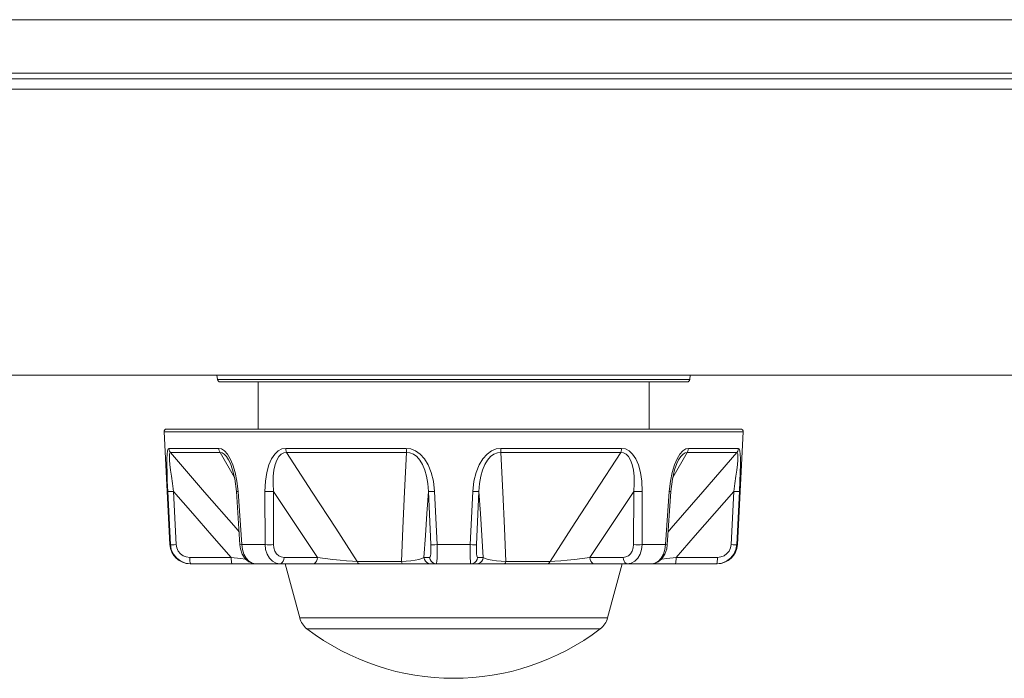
# Model space of a CAD drawing. Header units: millimetres. Extents: x 3925 to 5043, y -86 to 778.
# Tile 293 of 325: x 4836 to 4854, y 333 to 346. Entities that reach past the tile are written whole.
import ezdxf

# ---------------------------------------------------------------- set-up
doc = ezdxf.new("R2010")
doc.units = ezdxf.units.MM
doc.header["$LTSCALE"] = 46.255
for name, color, linetype in [('H30-BOTTOM-CDXF_CONTINUOUS_LINE', 7, 'CONTINUOUS'), ('H30K-REAR-CODXF_CONTINUOUS_LINE', 7, 'CONTINUOUS'), ('RUBBER-FOOT-DXF_CONTINUOUS_LINE', 7, 'CONTINUOUS')]:
    doc.layers.add(name, color=color, linetype=linetype)

msp = doc.modelspace()

# ---------------------------------------------------------------- linework, layer by layer
at = {"layer": 'H30-BOTTOM-CDXF_CONTINUOUS_LINE', "color": 7, "linetype": 'Continuous', "lineweight": 0}
for p, q in [((4751.1338, 344.3616), (4859.8838, 344.3616)), ((4809.2588, 339.0548), (4858.3598, 339.0548)), ((4839.7435, 339.0548), (4839.7535, 338.9737)), ((4848.5242, 339.0548), (4848.5142, 338.9737)), ((4848.5142, 338.9737), (4839.7535, 338.9737)), ((4848.4646, 338.9298), (4839.8031, 338.9298))]:
    msp.add_line(p, q, dxfattribs=at)
for centre, start, end in [((4839.8031, 338.9798), 187, 270), ((4848.4646, 338.9798), 270, 353)]:
    msp.add_arc(centre, 0.05, start, end, dxfattribs=at)
at = {"layer": 'H30K-REAR-CODXF_CONTINUOUS_LINE', "color": 7, "linetype": 'Continuous', "lineweight": 0}
for p, q in [((4751.1338, 345.6513), (4859.8838, 345.6513)), ((4750.1598, 344.6588), (4859.8838, 344.6587)), ((4869.2352, 344.5548), (4741.7825, 344.5548))]:
    msp.add_line(p, q, dxfattribs=at)
at = {"layer": 'RUBBER-FOOT-DXF_CONTINUOUS_LINE', "color": 7, "linetype": 'Continuous', "lineweight": 0}
for p, q in [((4840.5088, 338.0548), (4840.5088, 338.9298)), ((4847.7588, 338.0548), (4847.7588, 338.9298)), ((4838.7616, 338.0021), (4849.5061, 338.0021)), ((4838.8712, 335.9101), (4838.7616, 338.0021)), ((4838.8116, 338.0548), (4849.4561, 338.0548)), ((4849.3965, 335.9101), (4849.5061, 338.0021)), ((4839.777, 337.6965), (4838.85, 337.6965)), ((4839.8007, 337.6227), (4838.8787, 337.6227)), ((4839.8007, 337.6227), (4840.069, 337.1552)), ((4841.0182, 337.6965), (4843.2562, 337.6965)), ((4841.0351, 337.6227), (4843.261, 337.6227)), ((4845.0067, 337.6227), (4847.2326, 337.6227)), ((4845.0115, 337.6965), (4847.2495, 337.6965)), ((4848.1988, 337.1554), (4848.467, 337.6227)), ((4849.389, 337.6227), (4848.467, 337.6227)), ((4849.4177, 337.6965), (4848.4907, 337.6965)), ((4839.9602, 337.4839), (4839.9603, 337.4836)), ((4848.3075, 337.4839), (4848.3074, 337.4836)), ((4848.3075, 337.4839), (4848.3074, 337.4836)), ((4838.8312, 336.8986), (4838.8802, 335.9101)), ((4838.9388, 336.8987), (4838.9879, 335.9101)), ((4840.1035, 336.8967), (4840.1343, 336.8986)), ((4840.1035, 336.8967), (4840.1704, 335.9082)), ((4840.2019, 335.9101), (4840.1343, 336.8986)), ((4840.636, 335.9101), (4840.6343, 336.8986)), ((4840.792, 336.8987), (4840.7945, 335.9101)), ((4843.7105, 335.9101), (4843.6649, 336.8987)), ((4843.7803, 336.8986), (4843.8269, 335.9101)), ((4844.4408, 335.9101), (4844.4874, 336.8986)), ((4844.6028, 336.8987), (4844.5572, 335.9101)), ((4847.4732, 335.9101), (4847.4757, 336.8987)), ((4847.6334, 336.8986), (4847.6317, 335.9101)), ((4848.1334, 336.8986), (4848.0658, 335.9101)), ((4848.0973, 335.9082), (4848.1642, 336.8967)), ((4848.1642, 336.8967), (4848.1334, 336.8986)), ((4849.2798, 335.9101), (4849.3289, 336.8987)), ((4849.3875, 335.9101), (4849.4365, 336.8986)), ((4838.8712, 335.9101), (4838.8802, 335.9101)), ((4840.1704, 335.9082), (4840.2019, 335.9101)), ((4840.2019, 335.9101), (4840.636, 335.9101)), ((4843.8269, 335.9101), (4844.4408, 335.9101)), ((4847.6317, 335.9101), (4848.0658, 335.9101)), ((4848.0973, 335.9082), (4848.0658, 335.9101)), ((4848.0864, 335.8317), (4848.0973, 335.9082)), ((4849.3875, 335.9101), (4849.3965, 335.9101)), ((4839.2394, 335.6732), (4840.0078, 335.6732)), ((4839.2457, 335.5548), (4849.022, 335.5548)), ((4839.2512, 335.5605), (4839.2563, 335.5548)), ((4841.6056, 335.6732), (4840.9878, 335.6732)), ((4841.278, 334.5503), (4841.0088, 335.5548)), ((4843.1655, 335.5994), (4842.3452, 335.5994)), ((4843.6885, 335.6732), (4843.5833, 335.6732)), ((4844.6844, 335.6732), (4844.5792, 335.6732)), ((4845.9225, 335.5994), (4845.1022, 335.5994)), ((4847.2799, 335.6732), (4846.662, 335.6732)), ((4846.9897, 334.5503), (4847.2588, 335.5548)), ((4848.2598, 335.6732), (4849.0283, 335.6732)), ((4849.0164, 335.5605), (4849.0114, 335.5548)), ((4841.278, 334.5503), (4846.9897, 334.5503)), ((4841.4128, 334.3492), (4846.8549, 334.3492))]:
    msp.add_line(p, q, dxfattribs=at)
for points in [[(4838.85, 337.6965), (4838.837, 337.6859), (4838.8265, 337.6519), (4838.8192, 337.5921), (4838.8151, 337.5046), (4838.8145, 337.3906), (4838.8171, 337.2512), (4838.8227, 337.0871), (4838.8312, 336.8986)], [(4838.8787, 337.6227), (4838.8639, 337.645), (4838.8542, 337.67), (4838.85, 337.6965)], [(4838.8787, 337.6227), (4838.8686, 337.6163), (4838.8623, 337.5909), (4838.8606, 337.5448), (4838.8636, 337.4787), (4838.8711, 337.3947), (4838.8826, 337.2943), (4838.8978, 337.1781), (4838.9165, 337.0464), (4838.9388, 336.8986)], [(4840.1541, 336.149), (4840.0978, 336.2133), (4839.5129, 336.8869), (4838.8787, 337.6227)], [(4839.777, 337.6965), (4839.8287, 337.6859), (4839.8828, 337.6519), (4839.9372, 337.5921), (4839.9903, 337.5047)], [(4839.8007, 337.6227), (4839.7885, 337.645), (4839.7805, 337.6699), (4839.777, 337.6965)], [(4839.8007, 337.6227), (4839.8374, 337.6163), (4839.878, 337.591), (4839.9206, 337.5449), (4839.9602, 337.4839)], [(4841.0182, 337.6965), (4840.9481, 337.6859), (4840.8792, 337.6519), (4840.8143, 337.5921), (4840.7555, 337.5046), (4840.7061, 337.3906), (4840.6679, 337.2512), (4840.6432, 337.0871), (4840.6343, 336.8986)], [(4840.792, 336.8986), (4840.7844, 337.0463), (4840.7874, 337.1781), (4840.8, 337.2944), (4840.8215, 337.3949), (4840.8515, 337.479), (4840.8896, 337.5449), (4840.9347, 337.591), (4840.9842, 337.6163), (4841.0351, 337.6227)], [(4841.0182, 337.6965), (4841.0206, 337.6702), (4841.0264, 337.6452), (4841.0351, 337.6227)], [(4842.3452, 335.5994), (4841.9458, 336.2133), (4841.5097, 336.8869), (4841.0351, 337.6227)], [(4843.261, 337.6227), (4843.2241, 336.8886), (4843.1922, 336.2149), (4843.1655, 335.5994)], [(4843.2562, 337.6965), (4843.3423, 337.6859), (4843.4293, 337.6519), (4843.5137, 337.5921), (4843.5928, 337.5047), (4843.6621, 337.3907), (4843.7187, 337.2512), (4843.7593, 337.0872), (4843.7803, 336.8986)], [(4843.2562, 337.6965), (4843.2569, 337.67), (4843.2585, 337.645), (4843.261, 337.6227)], [(4843.261, 337.6227), (4843.323, 337.6163), (4843.3866, 337.591), (4843.4486, 337.5449), (4843.5056, 337.4789), (4843.5554, 337.3949), (4843.5973, 337.2943), (4843.6303, 337.1781), (4843.6534, 337.0463), (4843.6649, 336.8986)], [(4845.0115, 337.6965), (4844.9253, 337.6859), (4844.8384, 337.6519), (4844.754, 337.5921), (4844.6749, 337.5046), (4844.6056, 337.3907), (4844.549, 337.2512), (4844.5084, 337.0871), (4844.4874, 336.8986)], [(4844.6028, 336.8986), (4844.6143, 337.0463), (4844.6374, 337.1781), (4844.6704, 337.2944), (4844.7123, 337.3949), (4844.7621, 337.4789), (4844.8191, 337.5449), (4844.8811, 337.591), (4844.9448, 337.6163), (4845.0067, 337.6227)], [(4845.0115, 337.6965), (4845.0108, 337.6702), (4845.0092, 337.6452), (4845.0067, 337.6227)], [(4845.1022, 335.5994), (4845.0756, 336.2133), (4845.0437, 336.8869), (4845.0067, 337.6227)], [(4847.2326, 337.6227), (4846.7591, 336.8886), (4846.3229, 336.2149), (4845.9225, 335.5994)], [(4847.2495, 337.6965), (4847.247, 337.67), (4847.2413, 337.645), (4847.2326, 337.6227)], [(4847.2326, 337.6227), (4847.2836, 337.6163), (4847.333, 337.591), (4847.3781, 337.5449), (4847.4162, 337.4789), (4847.4462, 337.3949), (4847.4677, 337.2943), (4847.4803, 337.1781), (4847.4833, 337.0463), (4847.4757, 336.8986)], [(4847.2495, 337.6965), (4847.3196, 337.6859), (4847.3885, 337.6519), (4847.4534, 337.5921), (4847.5121, 337.5047), (4847.5616, 337.3907), (4847.5997, 337.2512), (4847.6245, 337.0872), (4847.6334, 336.8986)], [(4849.389, 337.6227), (4848.7563, 336.8886), (4848.1713, 336.2149), (4848.1136, 336.149)], [(4848.4907, 337.6965), (4848.439, 337.6859), (4848.3849, 337.6519), (4848.3304, 337.5921), (4848.2773, 337.5046)], [(4848.467, 337.6227), (4848.4303, 337.6163), (4848.3897, 337.5909), (4848.3471, 337.5448), (4848.3075, 337.4839)], [(4848.467, 337.6227), (4848.4792, 337.645), (4848.4872, 337.67), (4848.4907, 337.6965)], [(4849.389, 337.6227), (4849.3991, 337.6163), (4849.4054, 337.591), (4849.4071, 337.5449), (4849.4041, 337.4789), (4849.3966, 337.3949), (4849.3851, 337.2943), (4849.3699, 337.1781), (4849.3512, 337.0463), (4849.3289, 336.8986)], [(4849.389, 337.6227), (4849.4038, 337.645), (4849.4134, 337.6699), (4849.4177, 337.6965)], [(4849.4177, 337.6965), (4849.4307, 337.6859), (4849.4412, 337.6519), (4849.4485, 337.5921), (4849.4526, 337.5047), (4849.4532, 337.3907), (4849.4505, 337.2512), (4849.4449, 337.0872), (4849.4365, 336.8986)], [(4839.9602, 337.4839), (4839.9923, 337.4185), (4840.0346, 337.3009), (4840.0751, 337.1292), (4840.1035, 336.8967)], [(4839.9903, 337.5047), (4840.039, 337.3907), (4840.0808, 337.2512), (4840.1135, 337.0872), (4840.1343, 336.8986)], [(4848.2773, 337.5046), (4848.2287, 337.3907), (4848.1869, 337.2512), (4848.1542, 337.0871), (4848.1334, 336.8986)], [(4848.1642, 336.8967), (4848.1923, 337.1277), (4848.2329, 337.3), (4848.2752, 337.4181), (4848.3075, 337.4839)], [(4838.9388, 336.8986), (4838.8984, 336.8972), (4838.8646, 336.8967), (4838.8413, 336.8972), (4838.8312, 336.8986)], [(4838.9388, 336.8987), (4839.2936, 336.4895), (4839.6515, 336.0791), (4840.0078, 335.6732)], [(4840.6343, 336.8986), (4840.6706, 336.8972), (4840.7122, 336.8967), (4840.7543, 336.8972), (4840.792, 336.8986)], [(4840.792, 336.8987), (4841.0619, 336.4895), (4841.3343, 336.0791), (4841.6056, 335.6732)], [(4843.5833, 335.6732), (4843.6106, 336.0791), (4843.6379, 336.4895), (4843.6649, 336.8987)], [(4843.7803, 336.8986), (4843.739, 336.8972), (4843.7035, 336.8967), (4843.6778, 336.8972), (4843.6649, 336.8986)], [(4844.4874, 336.8986), (4844.5287, 336.8972), (4844.5642, 336.8967), (4844.5899, 336.8972), (4844.6028, 336.8986)], [(4844.6028, 336.8987), (4844.6298, 336.4895), (4844.6571, 336.0791), (4844.6844, 335.6732)], [(4846.662, 335.6732), (4846.9334, 336.0791), (4847.2057, 336.4895), (4847.4757, 336.8987)], [(4847.6334, 336.8986), (4847.5971, 336.8972), (4847.5555, 336.8967), (4847.5134, 336.8972), (4847.4757, 336.8986)], [(4848.2598, 335.6732), (4848.6163, 336.0791), (4848.9741, 336.4895), (4849.3289, 336.8987)], [(4849.3288, 336.8986), (4849.3693, 336.8972), (4849.4031, 336.8967), (4849.4264, 336.8972), (4849.4365, 336.8986)], [(4838.9879, 335.9101), (4838.9472, 335.9087), (4838.9133, 335.9082), (4838.89, 335.9087), (4838.8802, 335.9101)], [(4838.8802, 335.9101), (4838.8969, 335.8171), (4838.9365, 335.7312), (4838.9963, 335.6581), (4839.073, 335.602), (4839.1613, 335.5668), (4839.2563, 335.5548)], [(4838.9879, 335.9101), (4838.9989, 335.8485), (4839.025, 335.7915), (4839.0648, 335.7427), (4839.1159, 335.7051), (4839.1753, 335.6814), (4839.2394, 335.6732)], [(4840.1704, 335.9082), (4840.1807, 335.8345), (4840.2136, 335.7347), (4840.2675, 335.6493), (4840.3365, 335.5896), (4840.4121, 335.5595), (4840.4573, 335.5548)], [(4840.4575, 335.5548), (4840.3948, 335.5668), (4840.336, 335.602), (4840.2842, 335.6583), (4840.2431, 335.7316), (4840.2151, 335.8176), (4840.2019, 335.9101)], [(4840.636, 335.9101), (4840.6724, 335.9087), (4840.7141, 335.9082), (4840.7565, 335.9087), (4840.7945, 335.9101)], [(4840.9123, 335.5548), (4840.8408, 335.5668), (4840.7747, 335.602), (4840.7177, 335.6583), (4840.6741, 335.7317), (4840.6463, 335.8176), (4840.636, 335.9101)], [(4840.9878, 335.6732), (4840.9367, 335.6814), (4840.89, 335.7049), (4840.8501, 335.7427), (4840.8199, 335.7916), (4840.801, 335.8487), (4840.7945, 335.9101)], [(4843.7105, 335.9101), (4843.7122, 335.8483), (4843.7116, 335.7911), (4843.7088, 335.7425), (4843.7037, 335.705), (4843.6969, 335.6814), (4843.6885, 335.6732)], [(4843.8269, 335.9101), (4843.7853, 335.9087), (4843.7495, 335.9082), (4843.7235, 335.9087), (4843.7105, 335.9101)], [(4843.8269, 335.9101), (4843.829, 335.8171), (4843.8291, 335.7313), (4843.8273, 335.6581), (4843.8236, 335.602), (4843.8185, 335.5668), (4843.8122, 335.5548)], [(4844.4555, 335.5548), (4844.4492, 335.5668), (4844.4441, 335.602), (4844.4404, 335.6583), (4844.4386, 335.7316), (4844.4387, 335.8176), (4844.4408, 335.9101)], [(4844.4408, 335.9101), (4844.4824, 335.9087), (4844.5182, 335.9082), (4844.5442, 335.9087), (4844.5572, 335.9101)], [(4844.5792, 335.6732), (4844.5708, 335.6814), (4844.564, 335.7049), (4844.5589, 335.7427), (4844.556, 335.7916), (4844.5555, 335.8487), (4844.5572, 335.9101)], [(4847.4732, 335.9101), (4847.4666, 335.8483), (4847.4476, 335.7911), (4847.4175, 335.7425), (4847.3777, 335.705), (4847.3311, 335.6814), (4847.2799, 335.6732)], [(4847.6317, 335.9101), (4847.6213, 335.8171), (4847.5934, 335.7312), (4847.5499, 335.6581), (4847.493, 335.602), (4847.427, 335.5668), (4847.3553, 335.5548)], [(4847.6317, 335.9101), (4847.5953, 335.9087), (4847.5535, 335.9082), (4847.5112, 335.9087), (4847.4732, 335.9101)], [(4848.0658, 335.9101), (4848.0525, 335.8171), (4848.0244, 335.7312), (4847.9834, 335.6581), (4847.9317, 335.602), (4847.873, 335.5668), (4847.8102, 335.5548)], [(4849.0114, 335.5548), (4849.1063, 335.5668), (4849.1946, 335.602), (4849.2716, 335.6583), (4849.3314, 335.7316), (4849.3709, 335.8176), (4849.3875, 335.9101)], [(4849.0283, 335.6732), (4849.0923, 335.6814), (4849.1518, 335.7052), (4849.203, 335.7428), (4849.2427, 335.7916), (4849.2688, 335.8485), (4849.2798, 335.9101)], [(4849.2798, 335.9101), (4849.3205, 335.9087), (4849.3544, 335.9082), (4849.3777, 335.9087), (4849.3875, 335.9101)], [(4847.8104, 335.5548), (4847.8529, 335.5589), (4847.9287, 335.5882), (4847.9982, 335.6471), (4848.0528, 335.732), (4848.0864, 335.8317)], [(4839.2394, 335.6732), (4839.2404, 335.6362), (4839.2429, 335.6031), (4839.2466, 335.5771), (4839.2512, 335.5605)], [(4840.0079, 335.6732), (4840.1779, 335.6539), (4840.2751, 335.6428)], [(4840.0079, 335.6732), (4840.0089, 335.6362), (4840.0114, 335.6031), (4840.0151, 335.5771), (4840.0197, 335.5605), (4840.0248, 335.5548)], [(4840.9123, 335.5548), (4840.9349, 335.5605), (4840.9555, 335.5771), (4840.9721, 335.6031), (4840.9832, 335.6362), (4840.9878, 335.6732)], [(4841.5302, 335.5548), (4841.5528, 335.5605), (4841.5733, 335.5771), (4841.5899, 335.6031), (4841.601, 335.6362), (4841.6057, 335.6732)], [(4842.3452, 335.5994), (4842.2555, 335.6046), (4842.1483, 335.6127), (4842.0265, 335.6236), (4841.8933, 335.6374), (4841.7517, 335.6539), (4841.6056, 335.6732)], [(4842.3924, 335.5548), (4842.3748, 335.56), (4842.3586, 335.5753), (4842.3452, 335.5994)], [(4843.5833, 335.6732), (4843.5468, 335.6539), (4843.4904, 335.6374), (4843.4197, 335.6236), (4843.3391, 335.6127), (4843.2528, 335.6046), (4843.1655, 335.5994)], [(4843.1911, 335.5548), (4843.1816, 335.5599), (4843.1728, 335.5751), (4843.1655, 335.5994)], [(4843.7069, 335.5548), (4843.6699, 335.5605), (4843.6363, 335.5771), (4843.6091, 335.6031), (4843.5909, 335.6362), (4843.5833, 335.6732)], [(4843.8122, 335.5548), (4843.7752, 335.5605), (4843.7415, 335.5771), (4843.7144, 335.6031), (4843.6961, 335.6362), (4843.6885, 335.6732)], [(4844.4555, 335.5548), (4844.4925, 335.5605), (4844.5262, 335.5771), (4844.5533, 335.6031), (4844.5716, 335.6362), (4844.5792, 335.6732)], [(4844.5608, 335.5548), (4844.5978, 335.5605), (4844.6314, 335.5771), (4844.6586, 335.6031), (4844.6768, 335.6362), (4844.6844, 335.6732)], [(4845.1022, 335.5994), (4845.0149, 335.6046), (4844.9286, 335.6127), (4844.848, 335.6236), (4844.7773, 335.6374), (4844.7209, 335.6539), (4844.6844, 335.6732)], [(4845.0766, 335.5548), (4845.0862, 335.56), (4845.095, 335.5753), (4845.1022, 335.5994)], [(4845.8753, 335.5548), (4845.8928, 335.5599), (4845.909, 335.5751), (4845.9225, 335.5994)], [(4846.662, 335.6732), (4846.516, 335.6539), (4846.3744, 335.6374), (4846.2412, 335.6236), (4846.1194, 335.6127), (4846.0121, 335.6046), (4845.9225, 335.5994)], [(4846.7375, 335.5548), (4846.7149, 335.5605), (4846.6944, 335.5771), (4846.6778, 335.6031), (4846.6667, 335.6362), (4846.662, 335.6732)], [(4847.3553, 335.5548), (4847.3328, 335.5605), (4847.3122, 335.5771), (4847.2956, 335.6031), (4847.2845, 335.6362), (4847.2799, 335.6732)], [(4847.9932, 335.6428), (4848.0898, 335.6539), (4848.2598, 335.6732)], [(4848.2598, 335.6732), (4848.2588, 335.6362), (4848.2563, 335.6031), (4848.2526, 335.5771), (4848.248, 335.5605), (4848.2429, 335.5548)], [(4849.0283, 335.6732), (4849.0273, 335.6362), (4849.0248, 335.6031), (4849.0211, 335.5771), (4849.0164, 335.5605)]]:
    msp.add_lwpolyline(points, dxfattribs=at)
for centre, radius, start, end in [((4838.8115, 338.0048), 0.05, 90, 183), ((4849.4562, 338.0048), 0.05, 357, 90), ((4839.2457, 335.9298), 0.375, 183, 270), ((4849.022, 335.9298), 0.375, 270, 357), ((4841.6402, 334.6473), 0.375, 195, 232.66025), ((4846.6275, 334.6473), 0.375, 307.33975, 345), ((4844.1338, 337.916), 4.4862, 232.66025, 307.33975)]:
    msp.add_arc(centre, radius, start, end, dxfattribs=at)

doc.saveas('drawing.dxf')
